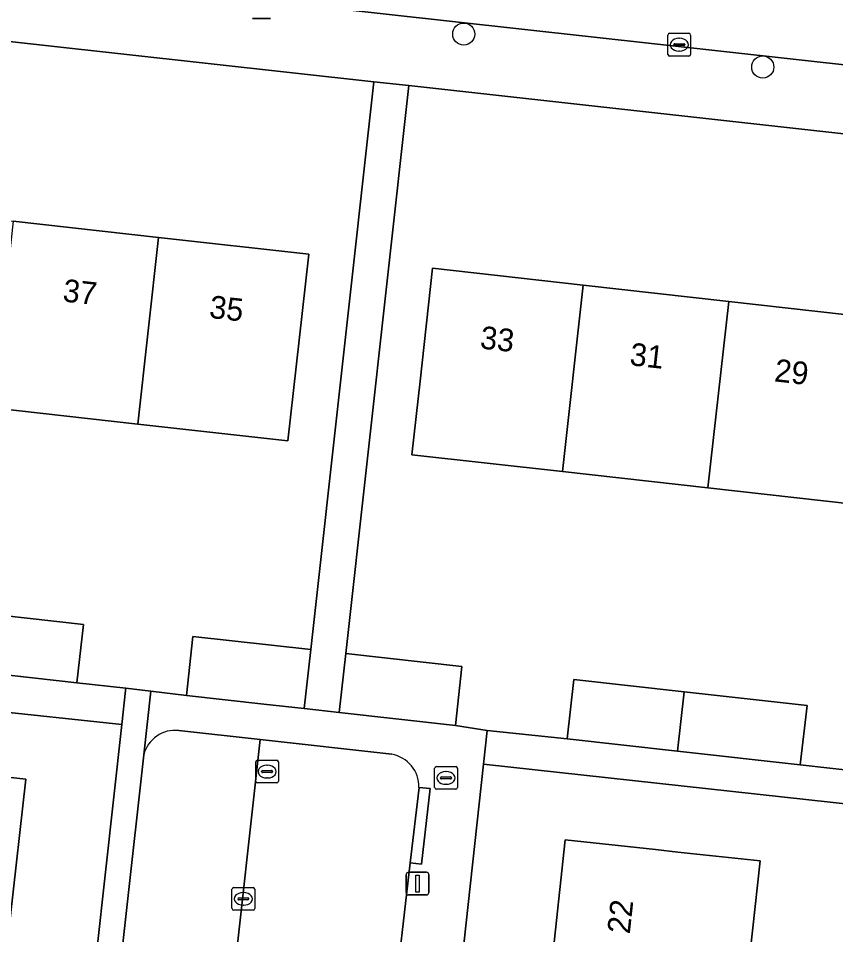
# Model space of a CAD drawing. Extents: x 161928 to 163071, y 386474 to 387428.
# Drawn here: x 162373.15 to 162409.18, y 387033.9 to 387074.3 of the extents above; entities that cross this region are included whole.
import ezdxf

# ---------------------------------------------------------------- set-up
doc = ezdxf.new("R2010")
doc.units = 0
for name, color, linetype in [('IMGEO_Boom', 7, 'Continuous'), ('IMGEO_Brandkraan', 7, 'Continuous'), ('IMGEO_Erf', 7, 'Continuous'), ('IMGEO_Kolk', 7, 'Continuous'), ('IMGEO_Lichtmast', 7, 'Continuous'), ('IMGEO_Pand', 7, 'Continuous'), ('IMGEO_Pand_nummerreeks', 7, 'Continuous'), ('IMGEO_Parkeervlak_open', 7, 'Continuous'), ('IMGEO_Rijbaan_lokaal_open', 7, 'Continuous'), ('IMGEO_Rioolput', 7, 'Continuous'), ('IMGEO_Voetpad_open', 7, 'Continuous')]:
    doc.layers.add(name, color=color, linetype=linetype)

msp = doc.modelspace()

# ---------------------------------------------------------------- linework, layer by layer
at = {"layer": 'IMGEO_Boom'}
for centre in [(162392.785, 387073.606), (162405.968, 387072.152)]:
    msp.add_circle(centre, 0.489, dxfattribs=at)
at = {"layer": 'IMGEO_Brandkraan'}
for p, q in [((162391.501, 387040.388), (162391.501, 387041.24)), ((162391.576, 387041.314), (162392.428, 387041.314)), ((162391.989, 387041.094), (162392.014, 387041.094)), ((162392.502, 387041.24), (162392.502, 387040.388)), ((162391.76, 387040.808), (162391.76, 387040.82)), ((162392.198, 387040.771), (162391.8, 387040.771)), ((162391.803, 387040.857), (162392.201, 387040.857)), ((162392.244, 387040.82), (162392.244, 387040.808)), ((162392.428, 387040.314), (162391.576, 387040.314)), ((162392.012, 387040.534), (162391.987, 387040.534))]:
    msp.add_line(p, q, dxfattribs=at)
for points in [[(162391.501, 387040.388), (162391.501, 387041.24)], [(162391.576, 387041.314), (162392.428, 387041.314)], [(162392.502, 387041.24), (162392.502, 387040.388)], [(162392.428, 387040.314), (162391.576, 387040.314)]]:
    msp.add_lwpolyline(points, dxfattribs=at)
for centre, radius, start, end in [((162391.578, 387041.238), 0.0765, 91.552, 178.448), ((162391.578, 387041.238), 0.0765, 91.552, 178.448), ((162392.426, 387041.238), 0.0765, 1.552, 88.448), ((162392.426, 387041.238), 0.0765, 1.552, 88.448), ((162391.8, 387040.817), 0.0403, 85.8775, 175.7526), ((162391.797, 387040.807), 0.0366, 178.938, 274.7102), ((162392.201, 387040.814), 0.043, 264.8664, 352.4533), ((162392.205, 387040.819), 0.0386, 1.7309, 96.639), ((162391.578, 387040.39), 0.0765, 181.552, 268.448), ((162391.578, 387040.39), 0.0765, 181.552, 268.448), ((162392.426, 387040.39), 0.0765, 271.552, 358.448), ((162392.426, 387040.39), 0.0765, 271.552, 358.448)]:
    msp.add_arc(centre, radius, start, end, dxfattribs=at)
for centre, major_axis, ratio, start_param, end_param in [((162391.988, 387040.814), (-0.387, 0.002), 0.722429, 4.712389, 7.853982), ((162392.013, 387040.814), (-0.39, 0.002), 0.717154, 1.570796, 4.712389)]:
    msp.add_ellipse(centre, major_axis=major_axis, ratio=ratio, start_param=start_param, end_param=end_param, dxfattribs=at)
at = {"layer": 'IMGEO_Erf'}
for points in [[(162388.82, 387071.504), (162341.124, 387076.792), (162334.524, 387077.515), (162333.106, 387077.67)], [(162371.04, 387048.132), (162376.015, 387047.575), (162375.728, 387045.011), (162377.882, 387044.77), (162378.989, 387044.638), (162380.555, 387044.452), (162380.846, 387047.051), (162386.044, 387046.469), (162388.82, 387071.504)], [(162431.215, 387066.803), (162390.363, 387071.333), (162387.588, 387046.307), (162392.706, 387045.734), (162392.415, 387043.133), (162393.817, 387042.912), (162397.344, 387042.537), (162397.637, 387045.158), (162402.504, 387044.614), (162407.917, 387044.008), (162407.623, 387041.387), (162410.238, 387041.096)], [(162409.957, 387052.887), (162403.546, 387053.604), (162397.136, 387054.32), (162390.495, 387055.063), (162390.858, 387058.312), (162391.413, 387063.281), (162398.054, 387062.538), (162404.464, 387061.822), (162410.875, 387061.105)], [(162372.933, 387000), (162377.705, 387043.164), (162353.42, 387045.756)], [(162368.506, 387041.31), (162373.475, 387040.759), (162372.793, 387034.612)], [(162413.904, 387030.107), (162414.308, 387034.554), (162417.288, 387034.283), (162417.791, 387038.779), (162393.654, 387041.418), (162389.126, 387000)], [(162396.588, 387031.922), (162397.257, 387038.086), (162401.234, 387037.655), (162402.228, 387037.547), (162405.848, 387037.153), (162405.179, 387030.99)]]:
    msp.add_lwpolyline(points, dxfattribs=at)
msp.add_lwpolyline([(162346.36, 387059.996), (162339.95, 387060.714), (162338.304, 387060.898), (162333.335, 387061.454), (162334.257, 387069.691), (162340.871, 387068.951), (162347.281, 387068.233), (162353.691, 387067.516), (162360.102, 387066.798), (162366.512, 387066.081), (162372.922, 387065.363), (162379.332, 387064.646), (162385.95, 387063.905), (162385.394, 387058.937), (162385.028, 387055.668), (162378.411, 387056.409), (162372.001, 387057.126), (162365.591, 387057.844), (162359.181, 387058.561), (162352.77, 387059.279)], close=True, dxfattribs=at)
at = {"layer": 'IMGEO_Kolk'}
for p, q in [((162401.784, 387072.714), (162401.784, 387073.566)), ((162401.859, 387073.64), (162402.711, 387073.64)), ((162402.272, 387073.42), (162402.297, 387073.42)), ((162402.785, 387073.566), (162402.785, 387072.714)), ((162402.043, 387073.134), (162402.043, 387073.146)), ((162402.481, 387073.097), (162402.083, 387073.097)), ((162402.086, 387073.183), (162402.484, 387073.183)), ((162402.527, 387073.146), (162402.527, 387073.134)), ((162402.711, 387072.64), (162401.859, 387072.64)), ((162402.295, 387072.86), (162402.27, 387072.86)), ((162382.566, 387035.057), (162382.566, 387035.909)), ((162382.641, 387035.983), (162383.493, 387035.983)), ((162383.567, 387035.909), (162383.567, 387035.057)), ((162382.825, 387035.477), (162382.825, 387035.489)), ((162383.263, 387035.44), (162382.865, 387035.44)), ((162382.868, 387035.526), (162383.266, 387035.526)), ((162383.054, 387035.763), (162383.079, 387035.763)), ((162383.309, 387035.489), (162383.309, 387035.477)), ((162383.493, 387034.983), (162382.641, 387034.983)), ((162383.077, 387035.203), (162383.052, 387035.203))]:
    msp.add_line(p, q, dxfattribs=at)
for points in [[(162401.784, 387072.714), (162401.784, 387073.566)], [(162401.859, 387073.64), (162402.711, 387073.64)], [(162402.785, 387073.566), (162402.785, 387072.714)], [(162402.711, 387072.64), (162401.859, 387072.64)], [(162382.566, 387035.057), (162382.566, 387035.909)], [(162382.641, 387035.983), (162383.493, 387035.983)], [(162383.567, 387035.909), (162383.567, 387035.057)], [(162383.493, 387034.983), (162382.641, 387034.983)]]:
    msp.add_lwpolyline(points, dxfattribs=at)
for centre, radius, start, end in [((162401.861, 387073.564), 0.0765, 91.552, 178.448), ((162401.861, 387073.564), 0.0765, 91.552, 178.448), ((162402.709, 387073.564), 0.0765, 1.552, 88.448), ((162402.709, 387073.564), 0.0765, 1.552, 88.448), ((162402.083, 387073.143), 0.0403, 85.8775, 175.7526), ((162402.08, 387073.133), 0.0366, 178.938, 274.7102), ((162402.484, 387073.14), 0.043, 264.8664, 352.4533), ((162402.488, 387073.145), 0.0386, 1.7309, 96.639), ((162401.861, 387072.716), 0.0765, 181.552, 268.448), ((162401.861, 387072.716), 0.0765, 181.552, 268.448), ((162402.709, 387072.716), 0.0765, 271.552, 358.448), ((162402.709, 387072.716), 0.0765, 271.552, 358.448), ((162382.643, 387035.907), 0.0765, 91.552, 178.448), ((162382.643, 387035.907), 0.0765, 91.552, 178.448), ((162383.491, 387035.907), 0.0765, 1.552, 88.448), ((162383.491, 387035.907), 0.0765, 1.552, 88.448), ((162382.865, 387035.486), 0.0403, 85.8775, 175.7526), ((162382.862, 387035.476), 0.0366, 178.938, 274.7102), ((162383.266, 387035.483), 0.043, 264.8664, 352.4533), ((162383.27, 387035.488), 0.0386, 1.7309, 96.639), ((162382.643, 387035.059), 0.0765, 181.552, 268.448), ((162382.643, 387035.059), 0.0765, 181.552, 268.448), ((162383.491, 387035.059), 0.0765, 271.552, 358.448), ((162383.491, 387035.059), 0.0765, 271.552, 358.448)]:
    msp.add_arc(centre, radius, start, end, dxfattribs=at)
for centre, major_axis, ratio, start_param, end_param in [((162402.271, 387073.14), (-0.387, 0.002), 0.722429, 4.712389, 7.853982), ((162402.296, 387073.14), (-0.39, 0.002), 0.717154, 1.570796, 4.712389), ((162383.053, 387035.483), (-0.387, 0.002), 0.722429, 4.712389, 7.853982), ((162383.078, 387035.483), (-0.39, 0.002), 0.717154, 1.570796, 4.712389)]:
    msp.add_ellipse(centre, major_axis=major_axis, ratio=ratio, start_param=start_param, end_param=end_param, dxfattribs=at)
at = {"layer": 'IMGEO_Lichtmast'}
for p, q in [((162384.258, 387074.301), (162383.468, 387074.301)), ((162383.468, 387074.301), (162384.258, 387074.301)), ((162390.351, 387036.657), (162391.141, 387036.657)), ((162391.141, 387036.657), (162390.351, 387036.657)), ((162390.251, 387035.757), (162390.251, 387036.557)), ((162390.251, 387036.557), (162390.251, 387035.757)), ((162391.241, 387036.557), (162391.241, 387035.757)), ((162391.241, 387035.757), (162391.241, 387036.557)), ((162391.141, 387035.657), (162390.351, 387035.657)), ((162390.351, 387035.657), (162391.141, 387035.657))]:
    msp.add_line(p, q, dxfattribs=at)
msp.add_lwpolyline([(162390.671, 387036.532), (162390.821, 387036.532), (162390.821, 387035.782), (162390.671, 387035.782), (162390.671, 387036.532)], dxfattribs=at)
for centre, start, end in [((162390.351, 387036.557), 90, 180), ((162390.351, 387036.557), 90, 180), ((162391.141, 387036.557), 0, 90), ((162391.141, 387036.557), 360, 90), ((162390.351, 387035.757), 180, 270), ((162390.351, 387035.757), 180, 270), ((162391.141, 387035.757), 270, 0), ((162391.141, 387035.757), 270, 0)]:
    msp.add_arc(centre, 0.1, start, end, dxfattribs=at)
at = {"layer": 'IMGEO_Pand'}
for points in [[(162379.332, 387064.646), (162372.922, 387065.363), (162372.001, 387057.126), (162378.411, 387056.409)], [(162378.411, 387056.409), (162385.028, 387055.668), (162385.394, 387058.937), (162385.95, 387063.905), (162379.332, 387064.646)], [(162398.054, 387062.538), (162391.413, 387063.281), (162390.858, 387058.312), (162390.495, 387055.063), (162397.136, 387054.32)], [(162404.464, 387061.822), (162398.054, 387062.538), (162397.136, 387054.32), (162403.546, 387053.604)], [(162410.875, 387061.105), (162404.464, 387061.822), (162403.546, 387053.604), (162409.957, 387052.887)], [(162370.753, 387045.568), (162375.728, 387045.011), (162376.015, 387047.575), (162371.04, 387048.132)], [(162383.976, 387044.069), (162385.753, 387043.87), (162386.044, 387046.469), (162380.846, 387047.051), (162380.555, 387044.452)], [(162392.415, 387043.133), (162392.706, 387045.734), (162387.588, 387046.307), (162387.297, 387043.705)], [(162402.504, 387044.614), (162397.637, 387045.158), (162397.344, 387042.537), (162402.211, 387041.992)], [(162402.211, 387041.992), (162407.623, 387041.387), (162407.917, 387044.008), (162402.504, 387044.614)], [(162372.793, 387034.612), (162373.475, 387040.759), (162368.506, 387041.31), (162365.197, 387041.677), (162364.534, 387035.528)], [(162405.179, 387030.99), (162405.848, 387037.153), (162402.228, 387037.547), (162401.234, 387037.655), (162397.257, 387038.086), (162396.588, 387031.922)]]:
    msp.add_lwpolyline(points, close=True, dxfattribs=at)
at = {"layer": 'IMGEO_Parkeervlak_open'}
msp.add_lwpolyline([(162389.606, 387041.855), (162383.804, 387042.513), (162382.527, 387030.958), (162389.638, 387030.143), (162389.923, 387032.716), (162390.426, 387037.064), (162390.811, 387040.395)], dxfattribs=at)
msp.add_arc((162389.358, 387040.423), 1.453, 358.8874, 80.1812, dxfattribs=at)
at = {"layer": 'IMGEO_Rijbaan_lokaal_open'}
for points in [[(162341.591, 387084.818), (162335.367, 387085.487), (162334.853, 387080.497), (162341.235, 387079.825), (162431.364, 387069.839), (162435.133, 387069.415), (162443.058, 387068.524)], [(162378.678, 387041.833), (162374.021, 387000), (162371.186, 386975.48), (162371.02, 386974.085), (162375.974, 386973.494), (162376.384, 386977.172), (162378.727, 386996.574), (162379.106, 387000), (162382.527, 387030.958), (162383.804, 387042.513), (162380.226, 387042.899)]]:
    msp.add_lwpolyline(points, dxfattribs=at)
msp.add_arc((162380.047, 387041.502), 1.408, 82.6859, 166.4191, dxfattribs=at)
at = {"layer": 'IMGEO_Rioolput'}
for p, q in [((162383.615, 387040.668), (162383.615, 387041.52)), ((162383.69, 387041.594), (162384.542, 387041.594)), ((162384.616, 387041.52), (162384.616, 387040.668)), ((162383.874, 387041.088), (162383.874, 387041.1)), ((162384.312, 387041.051), (162383.914, 387041.051)), ((162383.917, 387041.137), (162384.315, 387041.137)), ((162384.103, 387041.374), (162384.128, 387041.374)), ((162384.358, 387041.1), (162384.358, 387041.088)), ((162384.126, 387040.814), (162384.101, 387040.814)), ((162384.542, 387040.594), (162383.69, 387040.594))]:
    msp.add_line(p, q, dxfattribs=at)
for points in [[(162383.615, 387040.668), (162383.615, 387041.52)], [(162383.69, 387041.594), (162384.542, 387041.594)], [(162384.616, 387041.52), (162384.616, 387040.668)], [(162384.542, 387040.594), (162383.69, 387040.594)]]:
    msp.add_lwpolyline(points, dxfattribs=at)
for centre, radius, start, end in [((162383.692, 387041.518), 0.0765, 91.552, 178.448), ((162383.692, 387041.518), 0.0765, 91.552, 178.448), ((162384.54, 387041.518), 0.0765, 1.552, 88.448), ((162384.54, 387041.518), 0.0765, 1.552, 88.448), ((162383.914, 387041.097), 0.0403, 85.8775, 175.7526), ((162383.911, 387041.087), 0.0366, 178.938, 274.7102), ((162384.315, 387041.094), 0.043, 264.8664, 352.4533), ((162384.319, 387041.099), 0.0386, 1.7309, 96.639), ((162383.692, 387040.67), 0.0765, 181.552, 268.448), ((162383.692, 387040.67), 0.0765, 181.552, 268.448), ((162384.54, 387040.67), 0.0765, 271.552, 358.448), ((162384.54, 387040.67), 0.0765, 271.552, 358.448)]:
    msp.add_arc(centre, radius, start, end, dxfattribs=at)
for centre, major_axis, ratio, start_param, end_param in [((162384.102, 387041.094), (-0.387, 0.002), 0.722429, 4.712389, 7.853982), ((162384.127, 387041.094), (-0.39, 0.002), 0.717154, 1.570796, 4.712389)]:
    msp.add_ellipse(centre, major_axis=major_axis, ratio=ratio, start_param=start_param, end_param=end_param, dxfattribs=at)
at = {"layer": 'IMGEO_Voetpad_open'}
for points in [[(162341.235, 387079.825), (162334.853, 387080.497), (162334.524, 387077.515), (162341.124, 387076.792), (162388.82, 387071.504), (162390.363, 387071.333), (162431.215, 387066.803), (162444.022, 387065.364)], [(162443.058, 387068.524), (162435.133, 387069.415), (162431.364, 387069.839), (162341.235, 387079.825)], [(162353.42, 387045.756), (162377.705, 387043.164), (162377.872, 387044.676), (162377.882, 387044.77), (162375.728, 387045.011), (162370.753, 387045.568)], [(162389.126, 387000), (162393.654, 387041.418), (162393.817, 387042.912), (162392.415, 387043.133), (162387.297, 387043.705), (162385.753, 387043.87), (162383.976, 387044.069), (162380.555, 387044.452), (162378.989, 387044.638), (162378.678, 387041.833)], [(162380.226, 387042.899), (162383.804, 387042.513), (162389.606, 387041.855)], [(162418.362, 387033.834), (162418.901, 387038.658), (162443.165, 387036.006), (162443.312, 387037.368), (162437.121, 387038.056), (162437.105, 387037.916), (162430.885, 387038.613), (162425.922, 387039.17), (162421.518, 387039.664), (162421.537, 387039.829), (162420.517, 387039.946), (162415.105, 387040.551), (162410.238, 387041.096), (162407.623, 387041.387), (162402.211, 387041.992), (162397.344, 387042.537), (162393.817, 387042.912), (162393.654, 387041.418), (162417.791, 387038.779), (162417.288, 387034.283), (162416.878, 387029.784)], [(162390.811, 387040.395), (162391.308, 387040.343), (162390.923, 387037.012), (162390.426, 387037.064), (162389.923, 387032.716), (162389.638, 387030.143), (162387.804, 387013.59), (162386.281, 387000)]]:
    msp.add_lwpolyline(points, dxfattribs=at)
for points in [[(162390.363, 387071.333), (162388.82, 387071.504), (162386.044, 387046.469), (162385.753, 387043.87), (162387.297, 387043.705), (162387.588, 387046.307)], [(162378.678, 387041.833), (162378.989, 387044.638), (162377.882, 387044.77), (162377.872, 387044.676), (162377.705, 387043.164), (162372.933, 387000), (162370.099, 386974.362), (162370.076, 386974.157), (162371.02, 386974.085), (162371.186, 386975.48), (162374.021, 387000)], [(162390.426, 387037.064), (162390.923, 387037.012), (162391.308, 387040.343), (162390.811, 387040.395)]]:
    msp.add_lwpolyline(points, close=True, dxfattribs=at)
for centre, radius, start, end in [((162380.047, 387041.502), 1.408, 82.6859, 166.4191), ((162389.358, 387040.423), 1.453, 358.8874, 80.1812)]:
    msp.add_arc(centre, radius, start, end, dxfattribs=at)

# ---------------------------------------------------------------- texts
at = {"layer": 'IMGEO_Pand_nummerreeks'}
for s, rotation, p in [('37', 353.6135, (162375.072, 387061.823)), ('35', 353.6135, (162381.534, 387061.1)), ('33', 353.6199, (162393.471, 387059.75)), ('31', 353.6199, (162400.07, 387059.013)), ('29', 353.6199, (162406.445, 387058.3)), ('22', 83.8068, (162400.102, 387033.908))]:
    msp.add_text(s, height=1, rotation=rotation, dxfattribs=at).set_placement(p)

doc.saveas('drawing.dxf')
